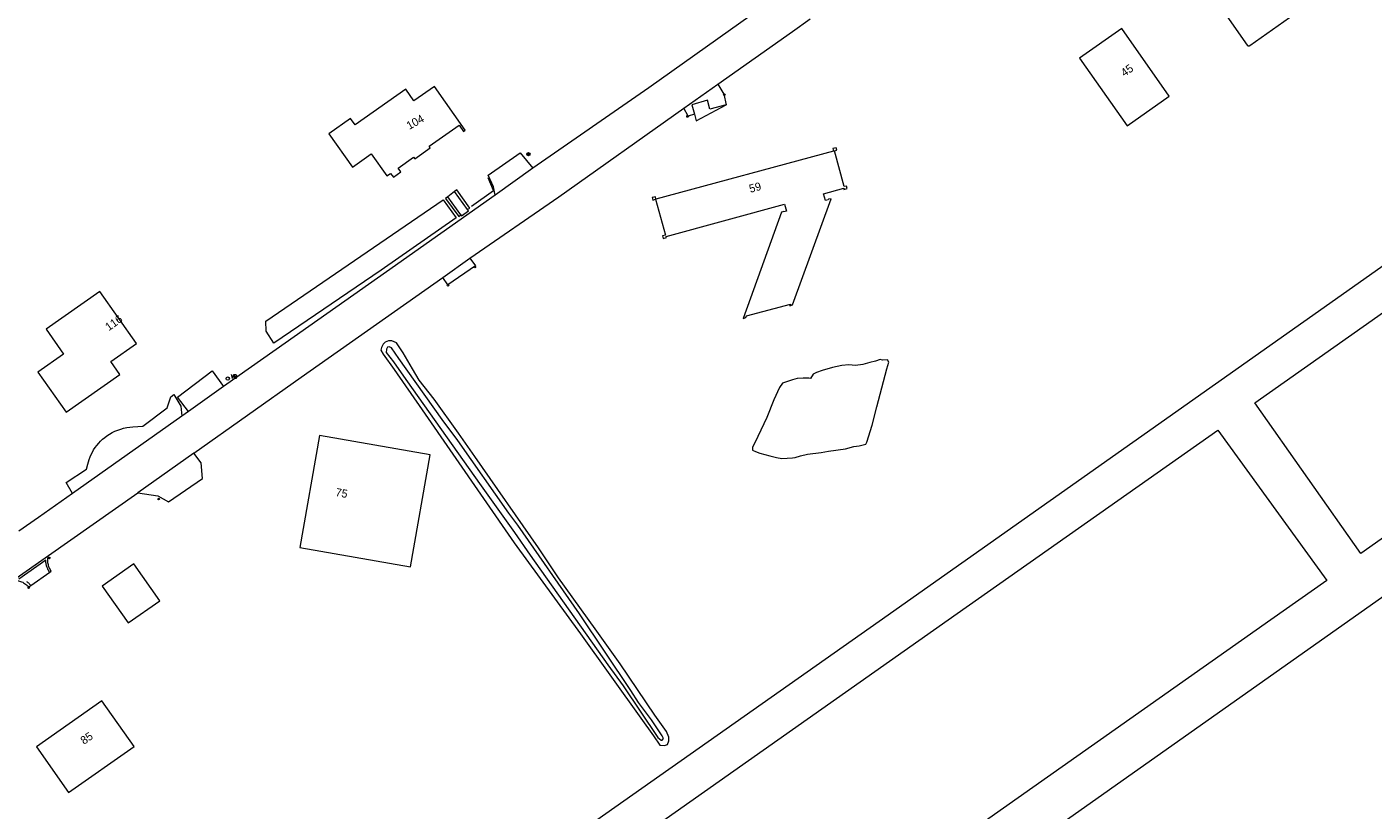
# Model space of a CAD drawing. Header units: metres. Extents: x 138165 to 154469, y 480134 to 494189.
# Tile 365 of 656: x 150519 to 150727, y 482471 to 482592. Entities that reach past the tile are written whole.
import ezdxf

# ---------------------------------------------------------------- set-up
doc = ezdxf.new("R2010")
doc.units = ezdxf.units.M
doc.header["$LTSCALE"] = 0.001
doc.header["$MEASUREMENT"] = 0
for name, color, linetype, lineweight in [('TOP-L-terrein schutting raster hek leuning', 7, 'Continuous', 0), ('TOP-L-topo objecten punt', 7, 'Continuous', 0), ('TOP-L-topo objecten vlak', 7, 'Continuous', 0), ('TOP-T-topo huisnummering naamgeving', 7, 'Continuous', 0)]:
    doc.layers.add(name, color=color, linetype=linetype, lineweight=lineweight)
doc.styles.add('Style-INTL_ISO', font='INTL_ISO.shx')
doc.styles.add('Style-STANDARD', font='STANDARD.shx')

# ---------------------------------------------------------------- blocks, each defined once
blk = doc.blocks.new('24')
at = {"layer": 'TOP-L-topo objecten punt', "color": 7, "linetype": 'Continuous', "lineweight": 0}
for radius in [0.025, 0.0182, 0.0115, 0.005]:
    blk.add_circle((0, 0), radius, dxfattribs=at)
blk = doc.blocks.new('10')
at = {"layer": 'TOP-L-topo objecten punt', "linetype": 'Continuous', "lineweight": 0}
blk.add_circle((0, 0), 0.0125, dxfattribs=at)
blk = doc.blocks.new('14')
at = {"layer": 'TOP-L-topo objecten punt', "color": 7, "linetype": 'Continuous', "lineweight": 0}
blk.add_circle((0, 0), 0.025, dxfattribs=at)
at = {"layer": 'TOP-L-topo objecten punt', "color": 7, "linetype": 'Continuous', "lineweight": 0, "style": 'Style-STANDARD'}
blk.add_text('VB', height=0.06, dxfattribs=at).set_placement((0.0483, 0))

msp = doc.modelspace()

# ---------------------------------------------------------------- linework, layer by layer
at = {"layer": 'TOP-L-terrein schutting raster hek leuning', "flags": 128}
msp.add_lwpolyline([(150587.76, 482564.04), (150591.17, 482566.46), (150590.37, 482568.41)], dxfattribs=at)
at = {"layer": 'TOP-L-topo objecten vlak', "flags": 128}
for points in [[(150390.91, 482317.01), (150650.92, 482499.8), (150873.85, 482657.09)], [(150725.52, 482510.26), (150709.08, 482533.58), (150858.2, 482638.64), (150874.91, 482615.69), (150725.52, 482510.26)], [(150637.46, 482598.08), (150631.95, 482594.22), (150629.5, 482592.49), (150615.22, 482582.34), (150597.29, 482569.93)], [(150703.3, 482595.51), (150707.9, 482588.98)], [(150707.9, 482588.98), (150707.9, 482588.98), (150707.9, 482588.97), (150707.91, 482588.97), (150707.91, 482588.97), (150707.91, 482588.97), (150707.91, 482588.96), (150707.92, 482588.96), (150707.92, 482588.96), (150707.92, 482588.95), (150707.92, 482588.95), (150707.93, 482588.95), (150707.93, 482588.95), (150707.93, 482588.94), (150707.93, 482588.94), (150707.94, 482588.94), (150707.94, 482588.94), (150707.94, 482588.93), (150707.94, 482588.93), (150707.95, 482588.93), (150707.95, 482588.93), (150707.95, 482588.92), (150707.95, 482588.92), (150707.96, 482588.92), (150707.96, 482588.92), (150707.96, 482588.91), (150707.97, 482588.91), (150707.97, 482588.91), (150707.97, 482588.91), (150707.98, 482588.91), (150707.98, 482588.9), (150707.98, 482588.9), (150707.99, 482588.9), (150707.99, 482588.9), (150707.99, 482588.9), (150707.99, 482588.89), (150708, 482588.89), (150708, 482588.89), (150708.01, 482588.89), (150708.01, 482588.89), (150708.01, 482588.89), (150708.02, 482588.88), (150708.02, 482588.88), (150708.02, 482588.88), (150708.02, 482588.88), (150708.03, 482588.88), (150708.03, 482588.88), (150708.04, 482588.87), (150708.04, 482588.87), (150708.04, 482588.87), (150708.05, 482588.87), (150708.05, 482588.87), (150708.05, 482588.87), (150708.06, 482588.87), (150708.06, 482588.87), (150708.06, 482588.86), (150708.07, 482588.86), (150708.07, 482588.86), (150708.07, 482588.86), (150708.08, 482588.86), (150708.08, 482588.86), (150708.08, 482588.86), (150708.09, 482588.86), (150708.09, 482588.86), (150708.1, 482588.86), (150708.1, 482588.86), (150708.1, 482588.86), (150708.11, 482588.86), (150708.11, 482588.85), (150708.11, 482588.85), (150708.12, 482588.85), (150708.12, 482588.85), (150708.12, 482588.85), (150708.13, 482588.85), (150708.13, 482588.85), (150708.14, 482588.85), (150708.14, 482588.85), (150708.14, 482588.85), (150708.15, 482588.85), (150708.15, 482588.85), (150708.15, 482588.85), (150708.16, 482588.85), (150708.16, 482588.85), (150708.17, 482588.85), (150708.17, 482588.85), (150708.17, 482588.85), (150708.18, 482588.85), (150708.18, 482588.85), (150708.18, 482588.86), (150708.19, 482588.86), (150708.19, 482588.86), (150708.2, 482588.86), (150708.2, 482588.86), (150708.2, 482588.86), (150708.21, 482588.86), (150708.21, 482588.86), (150708.21, 482588.86), (150708.22, 482588.86), (150708.22, 482588.86), (150708.22, 482588.86), (150708.23, 482588.86), (150708.23, 482588.87), (150708.23, 482588.87), (150708.24, 482588.87), (150708.24, 482588.87), (150708.25, 482588.87), (150708.25, 482588.87), (150708.25, 482588.87), (150708.26, 482588.88), (150708.26, 482588.88), (150708.26, 482588.88), (150708.27, 482588.88), (150708.27, 482588.88), (150708.27, 482588.88), (150708.28, 482588.88), (150708.28, 482588.89), (150708.28, 482588.89), (150708.29, 482588.89), (150708.29, 482588.89), (150708.29, 482588.89), (150708.3, 482588.89), (150708.3, 482588.9), (150708.3, 482588.9), (150708.31, 482588.9), (150708.31, 482588.9), (150708.31, 482588.9), (150708.32, 482588.91), (150708.32, 482588.91), (150715.33, 482593.85)], [(150625.94, 482582.94), (150637.49, 482591.09), (150640.24, 482593.04)], [(150688.48, 482591.56), (150681.94, 482586.95), (150689.31, 482576.49), (150695.85, 482581.09), (150688.48, 482591.56)], [(150569.31, 482570.08), (150572.25, 482572.15), (150574.67, 482568.72), (150575.24, 482569.12), (150575.66, 482568.53), (150576.8, 482569.34), (150576.39, 482569.92), (150578.8, 482571.62), (150578.97, 482571.38), (150581.38, 482573.08), (150581.21, 482573.32), (150585.83, 482576.58), (150586.52, 482575.59), (150586.81, 482575.79), (150582.03, 482582.58), (150578.84, 482580.34), (150577.57, 482582.14), (150569.73, 482576.61), (150569.03, 482577.59), (150565.68, 482575.23), (150569.31, 482570.08)], [(150620.63, 482579.21), (150625.94, 482582.94)], [(150625.94, 482582.94), (150626.87, 482581.37), (150627.21, 482579.73)], [(150587.51, 482555.98), (150601.27, 482565.51), (150620.63, 482579.21)], [(150622.3, 482578.27), (150621.32, 482577.97), (150620.63, 482579.21)], [(150627.21, 482579.73), (150624.68, 482579.07), (150624.31, 482580.43), (150621.91, 482579.71), (150622.3, 482578.27)], [(150622.3, 482578.27), (150622.55, 482577.24), (150627.21, 482579.73)], [(150644, 482572.62), (150644.33, 482572.71), (150644.23, 482573.09), (150643.75, 482572.96), (150643.85, 482572.57), (150616.34, 482565.12), (150616.24, 482565.51), (150615.75, 482565.38), (150615.86, 482564.99), (150616.28, 482565.11), (150617.79, 482559.56), (150617.36, 482559.44), (150617.47, 482559.06), (150617.95, 482559.19), (150617.9, 482559.36), (150636.27, 482564.33), (150636.56, 482563.27), (150636.13, 482563.15), (150636.15, 482563.23), (150635.77, 482563.12), (150629.83, 482546.67), (150630.27, 482546.79), (150630.36, 482547.05), (150637.16, 482548.89), (150637.06, 482548.63), (150637.51, 482548.75), (150643.45, 482565.2), (150643.06, 482565.1), (150643.03, 482565.02), (150642.6, 482564.9), (150642.31, 482565.97), (150645.41, 482566.81), (150645.46, 482566.64), (150645.94, 482566.77), (150645.84, 482567.15), (150645.51, 482567.06), (150644, 482572.62)], [(150591.42, 482565.74), (150591.17, 482567.01), (150590.36, 482568.86), (150595.3, 482572.3), (150597.29, 482569.93)], [(150597.29, 482569.93), (150591.42, 482565.74)], [(150587.17, 482563.51), (150587.51, 482563.74), (150585.47, 482566.55), (150585.14, 482566.31)], [(150591.42, 482565.74), (150574.61, 482553.88), (150557.52, 482541.86), (150549.34, 482536.12)], [(150555.89, 482546.25), (150583.37, 482565.02), (150585.38, 482562.22), (150573.75, 482554.12), (150557.15, 482542.82), (150555.97, 482544.71), (150555.89, 482546.25)], [(150584.11, 482565.49), (150583.75, 482565.22), (150585.79, 482562.46), (150586.1, 482562.7)], [(150585.14, 482566.31), (150584.11, 482565.49)], [(150586.1, 482562.7), (150584.11, 482565.49)], [(150587.17, 482563.51), (150585.14, 482566.31)], [(150586.1, 482562.7), (150586.22, 482562.54), (150587.3, 482563.33), (150587.17, 482563.51)], [(150587.51, 482555.98), (150588.37, 482554.81), (150584.1, 482551.88), (150583.35, 482552.99)], [(150583.35, 482552.99), (150587.51, 482555.98)], [(150544.77, 482525.83), (150561.39, 482537.56), (150583.35, 482552.99)], [(150524.96, 482532.13), (150533.29, 482538), (150531.89, 482539.99), (150535.88, 482542.8), (150530.21, 482550.85), (150521.88, 482544.98), (150524.59, 482541.14), (150520.6, 482538.33), (150524.96, 482532.13)], [(150574.38, 482542.98), (150574.1, 482542.66), (150573.85, 482542.17), (150573.73, 482541.75), (150574.07, 482541.12), (150575.8, 482538.78), (150580.14, 482532.53), (150594.38, 482511.91), (150604.66, 482497.86), (150613.98, 482484.8), (150615.96, 482482.05), (150616.93, 482480.6), (150617.66, 482480.56), (150618.11, 482480.72), (150618.31, 482481.28), (150618.35, 482481.85), (150617.95, 482482.74), (150616.17, 482485.25), (150610.78, 482493.2), (150606.9, 482498.62), (150601.25, 482506.5), (150598.14, 482511.15), (150588.29, 482525.29), (150585.74, 482528.92), (150581.99, 482534.15), (150579.68, 482537.11), (150578.63, 482538.85), (150577.17, 482541.32), (150576.16, 482542.86), (150575.43, 482543.22), (150574.91, 482543.18), (150574.38, 482542.98)], [(150574.77, 482542.2), (150574.61, 482541.88), (150574.55, 482541.41), (150575.68, 482539.96), (150577.62, 482537.21), (150589.27, 482520.74), (150594.42, 482513.5), (150596.85, 482510.01), (150608.9, 482493.04), (150611.28, 482489.77), (150616.63, 482481.81), (150617.16, 482481.39), (150617.32, 482481.36), (150617.5, 482481.63), (150617.28, 482482.05), (150615.64, 482484.52), (150613.64, 482487.23), (150612.46, 482489.06), (150604.49, 482500.95), (150594.93, 482514.66), (150593.55, 482516.52), (150585.67, 482527.78), (150583.21, 482531.01), (150576.51, 482540.48), (150575.36, 482542.12), (150575.02, 482542.29), (150574.77, 482542.2)], [(150648.86, 482527.19), (150649, 482527.49), (150649.83, 482530.14), (150650.57, 482532.97), (150652.11, 482538.86), (150652.43, 482539.91), (150652.22, 482540.26), (150651.42, 482540.2), (150651.08, 482540.31), (150650.33, 482540.03), (150649.45, 482539.83), (150648.39, 482539.51), (150647.26, 482539.38), (150646.23, 482539.49), (150645.12, 482539.38), (150643.69, 482539.07), (150642.09, 482538.58), (150641.2, 482538.29), (150640.68, 482538.06), (150640.26, 482537.38), (150640, 482537.41), (150639.14, 482537.43), (150638.2, 482537.35), (150637.48, 482537.18), (150636.57, 482536.84), (150635.94, 482536.66), (150635.45, 482535.96), (150634.59, 482534.07), (150633.49, 482531.35), (150632.11, 482528.4), (150631.31, 482526.66), (150631.31, 482526.28), (150631.77, 482526.06), (150632.43, 482525.8), (150633.97, 482525.37), (150635.03, 482525.11), (150635.85, 482524.99), (150637.48, 482525.09), (150637.9, 482525.14), (150638.71, 482525.4), (150639.8, 482525.63), (150641.9, 482525.93), (150643.05, 482526.1), (150645.71, 482526.46), (150646.97, 482526.82), (150647.83, 482526.93), (150648.86, 482527.19)], [(150543.92, 482532.25), (150542.23, 482534.46), (150547.58, 482538.53), (150549.34, 482536.12)], [(150612.99, 482421.85), (150723.8, 482500), (150777.87, 482538.13), (150804.91, 482500), (150827.42, 482468.26)], [(150549.34, 482536.12), (150543.92, 482532.25)], [(150525.98, 482519.58), (150524.99, 482521.27), (150528.13, 482523.35), (150528.32, 482524.08), (150528.42, 482524.47), (150528.55, 482524.85), (150528.69, 482525.23), (150528.86, 482525.6), (150529.04, 482525.96), (150529.24, 482526.31), (150529.48, 482526.66), (150529.74, 482527.01), (150530.02, 482527.34), (150530.31, 482527.65), (150530.63, 482527.95), (150530.95, 482528.23), (150531.3, 482528.48), (150531.69, 482528.74), (150532.11, 482528.98), (150532.54, 482529.19), (150532.98, 482529.38), (150533.43, 482529.53), (150533.89, 482529.66), (150534.36, 482529.77), (150535.3, 482529.88), (150536.87, 482530), (150540.65, 482532.81), (150541.2, 482534.54), (150541.67, 482534.88), (150542.76, 482533.07), (150542.88, 482531.53)], [(150542.88, 482531.53), (150525.98, 482519.58)], [(150543.92, 482532.25), (150542.88, 482531.53)], [(150661.61, 482500), (150703.38, 482529.39), (150720.23, 482506.09), (150711.58, 482500), (150600.96, 482422.15), (150578.54, 482406.37), (150561.98, 482429.9), (150661.61, 482500)], [(150564.2, 482528.54), (150561.19, 482511.19), (150578.34, 482508.21), (150581.35, 482525.56), (150564.2, 482528.54)], [(150544.77, 482525.83), (150536.09, 482519.69)], [(150536.09, 482519.69), (150539.2, 482519.22), (150540.83, 482518.26), (150546.09, 482521.86), (150545.9, 482524.33), (150544.77, 482525.83)], [(150525.98, 482519.58), (150520.71, 482515.83), (150517.66, 482513.71)], [(150522.26, 482509.98), (150536.09, 482519.69)], [(150516.7, 482506.11), (150522.26, 482509.98)], [(150522.43, 482507.36), (150522.36, 482507.46), (150522.29, 482507.56), (150522.23, 482507.67), (150522.17, 482507.78), (150522.12, 482507.89), (150522.07, 482508), (150522.03, 482508.11), (150521.99, 482508.23), (150521.95, 482508.34), (150521.92, 482508.46), (150521.9, 482508.59), (150521.88, 482508.72), (150521.86, 482508.86), (150521.85, 482508.99), (150521.85, 482509.26), (150517.66, 482506.31)], [(150522.43, 482507.36), (150522.65, 482507.54), (150522.5, 482507.8), (150522.43, 482507.94), (150522.37, 482508.08), (150522.32, 482508.22), (150522.27, 482508.36), (150522.23, 482508.51), (150522.2, 482508.65), (150522.17, 482508.82), (150522.16, 482508.98), (150522.15, 482509.15), (150522.15, 482509.32), (150522.17, 482509.49), (150522.19, 482509.66), (150522.22, 482509.82), (150522.26, 482509.98)], [(150530.56, 482505.24), (150534.59, 482499.52), (150539.49, 482502.97), (150535.46, 482508.7), (150530.56, 482505.24)], [(150516.7, 482506.11), (150517.06, 482506.12), (150517.23, 482506.1), (150517.41, 482506.08), (150517.59, 482506.05), (150517.76, 482506), (150517.93, 482505.95), (150518.09, 482505.89), (150518.25, 482505.82), (150518.4, 482505.74), (150518.55, 482505.65), (150518.7, 482505.55), (150518.84, 482505.45), (150518.97, 482505.34), (150519.1, 482505.22), (150519.22, 482505.09), (150519.5, 482505.31)], [(150519.5, 482505.31), (150522.43, 482507.36)], [(150518.83, 482505.95), (150518.94, 482505.88), (150519.05, 482505.8), (150519.15, 482505.71), (150519.24, 482505.62), (150519.33, 482505.52), (150519.5, 482505.31)], [(150535.5, 482480.41), (150530.52, 482487.48), (150520.38, 482480.34), (150525.36, 482473.27), (150535.5, 482480.41)]]:
    msp.add_lwpolyline(points, dxfattribs=at)

# ---------------------------------------------------------------- block references
at = {"layer": 'TOP-L-topo objecten punt', "xscale": 10, "yscale": 10, "zscale": 10}
for name, p in [('10', (150626.92, 482581.3)), ('10', (150621.23, 482577.93)), ('24', (150596.59, 482572.09)), ('10', (150588.28, 482554.63)), ('10', (150584.12, 482551.8)), ('14', (150550.02, 482537.36)), ('10', (150539.3, 482518.7)), ('10', (150522.38, 482509.59)), ('10', (150519.17, 482504.98))]:
    msp.add_blockref(name, p, dxfattribs=at)

# ---------------------------------------------------------------- texts
at = {"layer": 'TOP-T-topo huisnummering naamgeving', "style": 'Style-INTL_ISO'}
for s, rotation, p in [('45', 35.2, (150688.89, 482584.02)), ('104', 29.3, (150578.13, 482575.84)), ('59', 15.2, (150630.96, 482566.1)), ('116', 35.2, (150531.58, 482544.67)), ('75', 350.2, (150566.63, 482519.18)), ('85', 35.2, (150527.75, 482480.64))]:
    msp.add_text(s, height=1.25, rotation=rotation, dxfattribs=at).set_placement(p)

doc.saveas('drawing.dxf')
